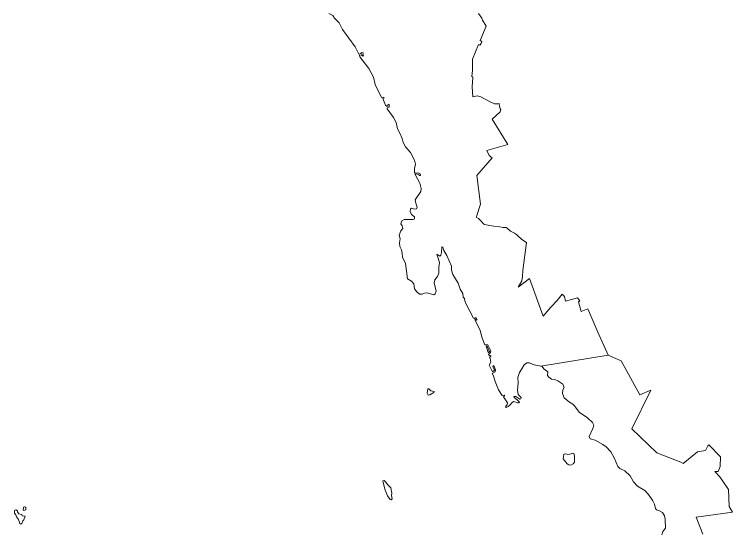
# Model space of a CAD drawing. Extents: x 369010 to 739155, y 6377141 to 6616555.
# Drawn here: x 466868 to 473086, y 6521731 to 6526211 of the extents above; entities that cross this region are included whole.
import ezdxf

# ---------------------------------------------------------------- set-up
doc = ezdxf.new("R2010")
doc.units = 0
doc.header["$LTSCALE"] = 40
doc.layers.add('1', color=7, linetype='Continuous', lineweight=13)

msp = doc.modelspace()

# ---------------------------------------------------------------- linework, layer by layer
at = {"layer": '1'}
for points in [[(469589.47, 6526217.89), (469624.06, 6526202.49), (469640.44, 6526177.5), (469678.84, 6526137.29), (469709.62, 6526081.51), (469818.69, 6525930.24), (469850.47, 6525866.85), (469867.68, 6525873.64), (469874.47, 6525882.24), (469885.89, 6525879.26), (469884.07, 6525862.05), (469890.69, 6525855.27), (469885.06, 6525848.65), (469870.66, 6525862.05), (469856.26, 6525858.25), (469858.08, 6525844.84), (469935.87, 6525741.07), (469976.25, 6525666.1), (469991.31, 6525603.54), (470045.93, 6525492.15), (470066.12, 6525494.96), (470068.11, 6525488.18), (470056.52, 6525482.55), (470079.69, 6525424.79), (470089.29, 6525416.18), (470098.89, 6525417.18), (470104.52, 6525433.56), (470113.29, 6525429.59), (470113.29, 6525411.38), (470109.32, 6525406.59), (470094.09, 6525401.79), (470094.92, 6525392.19), (470148.71, 6525317.21), (470172.7, 6525275.01), (470184.29, 6525219.4), (470207.29, 6525176.04), (470222.69, 6525140.62), (470237.09, 6525095.44), (470253.47, 6525063.83), (470298.49, 6525014.84), (470332.25, 6524948.47), (470339.86, 6524914.87), (470332.25, 6524876.48), (470330.26, 6524840.89), (470337.05, 6524836.09), (470364.85, 6524839.07), (470382.07, 6524831.29), (470384.05, 6524815.9), (470373.46, 6524815.9), (470368.66, 6524824.67), (470345.66, 6524830.3), (470337.88, 6524825.5), (470377.27, 6524750.69), (470389.85, 6524702.7), (470386.7, 6524677.54), (470338.7, 6524605.55), (470342.51, 6524574.76), (470353.93, 6524540.17), (470349.13, 6524525.77), (470335.73, 6524524.78), (470302.13, 6524532.56), (470297.33, 6524522.96), (470295.34, 6524503.76), (470306.93, 6524478.77), (470332.91, 6524456.59), (470330.93, 6524440.37), (470319.51, 6524435.57), (470243.54, 6524435.57), (470223.35, 6524422), (470214.74, 6524396.18), (470226.33, 6524378.81), (470231.13, 6524357.79), (470213.75, 6524336.6), (470199.35, 6524299.2), (470207.13, 6524268.41), (470202.33, 6524232.83), (470203.32, 6524202.05), (470217.72, 6524173.25), (470225.33, 6524144.45), (470228.15, 6524109.86), (470253.14, 6524054.25)], [(471426.56, 6523164.17), (471426.73, 6523165), (472009.63, 6523259.17), (471919.27, 6523459.1), (471831.55, 6523660.85), (471774.78, 6523637.51), (471752.11, 6523722.25), (471762.04, 6523729.86), (471742.51, 6523755.52), (471637.91, 6523727.71), (471629.97, 6523767.93), (471611.43, 6523788.62), (471567.41, 6523733.01), (471512.79, 6523674.75), (471444.77, 6523596.63), (471328.42, 6523923.84), (471228.12, 6523848.37), (471260.73, 6523903.81), (471266.35, 6523939.72), (471270.33, 6523994.01), (471300.78, 6524236.64), (471259.57, 6524261.96), (471227.3, 6524294.4), (471215.54, 6524303.5), (471198.83, 6524315.75), (471163.74, 6524334.45), (471132.96, 6524359.94), (471125.84, 6524365.07), (471097.87, 6524366.06), (471069.74, 6524370.2), (471015.95, 6524378.14), (470937.99, 6524391.88), (470928.89, 6524398.17), (470904.4, 6524425.48), (470895.29, 6524435.41), (470886.19, 6524443.35), (470864.68, 6524456.26), (470867.99, 6524460.4), (470902.41, 6524568.31), (470871.79, 6524814.74), (471005.35, 6524968.99), (470979.21, 6524988.85), (470956.53, 6525032.05), (471139.58, 6525084.68), (471002.87, 6525303.48), (471073.38, 6525366.53), (471078.84, 6525385.4), (471074.7, 6525393.51), (471065.93, 6525432.07), (471063.45, 6525439.36), (471053.35, 6525436.21), (471024.55, 6525437.53), (470981.52, 6525456.24), (470905.56, 6525496.95), (470877.25, 6525504.89), (470837.2, 6525497.61), (470831.08, 6525582.52), (470837.37, 6525668.41), (470827.27, 6525673.54), (470833.56, 6525724.52), (470834.22, 6525822.83), (470885.7, 6525951.42), (470898.6, 6525945.47), (470909.53, 6525958.54), (470915.65, 6525977.41), (470899.76, 6525985.02), (470952.06, 6526108.16), (470921.61, 6526159.79), (470915.82, 6526179.49), (470885.03, 6526219.54)], [(470885.03, 6526219.54), (470915.82, 6526179.49), (470921.61, 6526159.79), (470952.06, 6526108.16), (470899.76, 6525985.02), (470915.65, 6525977.41), (470909.53, 6525958.54), (470898.6, 6525945.47), (470885.7, 6525951.42), (470834.22, 6525822.83), (470833.56, 6525724.52), (470827.27, 6525673.54), (470837.37, 6525668.41), (470831.08, 6525582.52), (470837.2, 6525497.61), (470877.25, 6525504.89), (470905.56, 6525496.95)], [(470905.56, 6525496.95), (470981.52, 6525456.24), (471024.55, 6525437.53), (471053.35, 6525436.21), (471063.45, 6525439.36), (471065.93, 6525432.07), (471074.7, 6525393.51), (471078.84, 6525385.4), (471073.38, 6525366.53), (471002.87, 6525303.48), (471139.58, 6525084.68), (470956.53, 6525032.05), (470979.21, 6524988.85), (471005.35, 6524968.99), (470871.79, 6524814.74), (470902.41, 6524568.31), (470867.99, 6524460.4), (470864.68, 6524456.26), (470886.19, 6524443.35), (470895.29, 6524435.41), (470904.4, 6524425.48), (470928.89, 6524398.17), (470937.99, 6524391.88), (471015.95, 6524378.14), (471069.74, 6524370.2), (471097.87, 6524366.06), (471125.84, 6524365.07), (471132.96, 6524359.94), (471163.74, 6524334.45), (471198.83, 6524315.75), (471215.54, 6524303.5), (471227.3, 6524294.4), (471259.57, 6524261.96), (471300.78, 6524236.64), (471270.33, 6523994.01), (471266.35, 6523939.72), (471260.73, 6523903.81), (471228.12, 6523848.37), (471328.42, 6523923.84), (471444.77, 6523596.63), (471512.79, 6523674.75), (471567.41, 6523733.01), (471611.43, 6523788.62), (471629.97, 6523767.93), (471637.91, 6523727.71), (471742.51, 6523755.52), (471762.04, 6523729.86), (471752.11, 6523722.25), (471774.78, 6523637.51), (471831.55, 6523660.85), (471919.27, 6523459.1), (472009.63, 6523259.17), (472120.52, 6523212), (472283.38, 6522914.76), (472378.04, 6522955.31), (472212.54, 6522623.14), (472430.18, 6522414.44), (472637.89, 6522332.85), (472657.25, 6522322.09), (472780.55, 6522421.89), (472850.39, 6522432.98), (472870.58, 6522475.01), (472881.01, 6522483.45), (472981.14, 6522380.01), (472978.82, 6522296.43), (472960.12, 6522250.92), (472932.81, 6522251.42), (472974.52, 6522205.08), (473050.32, 6522097), (473055.45, 6521949.37), (473085.91, 6521898.56), (472770.29, 6521857.02), (472827.39, 6521708.07)], [(470253.14, 6524054.25), (470272.34, 6523921.68), (470306.93, 6523901.49), (470325.13, 6523876.5), (470332.91, 6523835.29), (470351.12, 6523807.32), (470374.12, 6523788.12), (470399.11, 6523789.11), (470417.32, 6523796.89), (470440.49, 6523798.71), (470499.08, 6523783.32), (470510.5, 6523792.09), (470520.1, 6523813.11), (470501.89, 6523886.1), (470507.68, 6523913.08), (470530.69, 6523940.88), (470543.1, 6523969.68), (470541.28, 6524022.48), (470547.07, 6524060.87), (470525.89, 6524133.03), (470549.89, 6524117.64), (470559.49, 6524126.25), (470566.27, 6524149.25), (470569.09, 6524197.25), (470576.86, 6524194.43), (470585.47, 6524165.64), (470612.28, 6524124.26), (470650.68, 6524029.26), (470653, 6523997.15), (470664.42, 6523959.75), (470709.6, 6523883.78), (470725.98, 6523830.99), (470748.99, 6523794.58), (470751.8, 6523761.97), (470765.37, 6523751.38), (470766.2, 6523729.2), (470778.78, 6523702.39), (470842.17, 6523581.41), (470847.96, 6523577.44), (470862.36, 6523586.21), (470874.77, 6523567.01), (470867.99, 6523562.21), (470856.57, 6523572.64), (470853.59, 6523566.02), (470899.76, 6523476.64), (470914.16, 6523416.23), (470941.97, 6523349.87), (470967.95, 6523348.87), (470992.94, 6523297.07), (470989.14, 6523282.67), (470971.76, 6523266.29), (470980.36, 6523254.87), (470991.95, 6523256.69), (470992.94, 6523247.09), (470982.35, 6523242.29), (470987.15, 6523233.68), (470993.94, 6523198.76), (470977.55, 6523173.77), (471006.35, 6523115.18), (471024.55, 6523129.58), (471009.33, 6523162.19), (471018.93, 6523168.97), (471034.15, 6523132.39), (471030.35, 6523115.18), (471003.53, 6523099.79), (471015.95, 6523080.59), (471030.35, 6523032.6), (471060.14, 6522960.44), (471091.91, 6522909.63), (471114.92, 6522912.44), (471101.51, 6522898.04), (471136.93, 6522846.24), (471134.12, 6522832.83), (471118.73, 6522813.63), (471125.51, 6522807.84), (471141.73, 6522814.46), (471158.12, 6522826.05), (471176.32, 6522850.05), (471192.71, 6522858.65), (471222.5, 6522846.24), (471235.9, 6522846.24), (471240.7, 6522852.03), (471221.5, 6522873.05), (471193.7, 6522894.23), (471192.71, 6522901.85), (471208.1, 6522901.02), (471242.52, 6522878.84), (471252.12, 6522880.83), (471254.11, 6522893.24), (471228.12, 6522920.22), (471223.32, 6522955.64), (471228.12, 6523021.01), (471226.3, 6523065.2), (471241.69, 6523109.39), (471260.89, 6523141.99), (471281.91, 6523174.6), (471304.09, 6523191.98), (471328.09, 6523193.96), (471368.47, 6523174.6), (471426.56, 6523164.17)], [(472009.63, 6523259.17), (471426.73, 6523165), (471426.56, 6523164.17), (471435.83, 6523162.52), (471451.22, 6523141.33), (471484.82, 6523114.52), (471482.83, 6523083.74), (471493.43, 6523068.34), (471516.43, 6523051.13), (471545.23, 6523050.14), (471574.03, 6523036.73), (471617.22, 6523007.94), (471628.81, 6522980.96), (471617.22, 6522958.95), (471613.42, 6522928.16), (471627.82, 6522889.77), (471673, 6522852.36), (471702.79, 6522835.98), (471715.2, 6522823.56), (471760.05, 6522763.65), (471801.93, 6522737.5), (471828.08, 6522716.65), (471871.77, 6522676.76), (471882.86, 6522654.58), (471876.4, 6522625.79), (471843.63, 6522555.94), (471851.58, 6522536.25), (471894.61, 6522523.84), (471962.63, 6522487.26), (471990.77, 6522465.74), (472031.98, 6522421.22), (472061.93, 6522363.79), (472091.39, 6522295.77), (472108.94, 6522278.73), (472153.46, 6522257.87), (472199.14, 6522213.35), (472228.93, 6522161.71), (472261.53, 6522123.81), (472324.92, 6522087.73), (472357.03, 6522053.14), (472394.26, 6521998.86), (472409.99, 6521969.56), (472417.77, 6521930.34), (472425.54, 6521919.25), (472453.02, 6521910.64), (472479.83, 6521896.91), (472496.88, 6521869.43), (472502.01, 6521838.82), (472503.33, 6521762.35), (472482.48, 6521731.57), (472474.04, 6521702.27)], [(472932.81, 6522251.42), (472960.12, 6522250.92), (472978.82, 6522296.43), (472981.14, 6522380.01), (472881.01, 6522483.45), (472870.58, 6522475.01), (472850.39, 6522432.98), (472780.55, 6522421.89), (472657.25, 6522322.09), (472637.89, 6522332.85), (472430.18, 6522414.44), (472212.54, 6522623.14), (472378.04, 6522955.31), (472283.38, 6522914.76), (472120.52, 6523212), (472009.63, 6523259.17)], [(472827.39, 6521708.07), (472770.29, 6521857.02), (473085.91, 6521898.56), (473055.45, 6521949.37), (473050.32, 6522097), (472974.52, 6522205.08), (472932.81, 6522251.42)]]:
    msp.add_lwpolyline(points, dxfattribs=at)
for points in [[(470969.11, 6523282.18), (470973.58, 6523281.85), (470982.18, 6523290.95), (470960.83, 6523338.12), (470951.57, 6523336.96)], [(470474.25, 6522950.34), (470455.88, 6522968.55), (470445.79, 6522967.88), (470441.81, 6522931.8), (470451.25, 6522913.27), (470463.83, 6522915.42), (470500.4, 6522937.43), (470501.23, 6522945.04)], [(471715.7, 6522387.13), (471711.39, 6522409.47), (471698.32, 6522411.13), (471677.63, 6522401.69), (471658.6, 6522399.05), (471641.22, 6522406), (471625.66, 6522401.69), (471618.71, 6522362.64), (471654.3, 6522319.44), (471668.03, 6522309.84), (471683.76, 6522308.18), (471705.27, 6522318.45), (471716.53, 6522333.18)], [(470081.68, 6522161.55), (470067.77, 6522173.96), (470058.01, 6522172.31), (470074.73, 6522098.49), (470098.89, 6522040.73), (470120.9, 6522009.28), (470130.83, 6522007.63), (470138.44, 6522016.57), (470131.66, 6522043.38), (470136.29, 6522064.56), (470126.86, 6522111.07), (470101.37, 6522135.56)], [(466895.73, 6521902.53), (466893.41, 6521910.31), (466880.17, 6521920.57), (466869.24, 6521915.44), (466867.59, 6521889.96), (466879.84, 6521877.38), (466886.29, 6521858.68), (466902.51, 6521836.83), (466915.42, 6521802.24), (466924.36, 6521795.12), (466931.47, 6521802.9), (466940.58, 6521823.92), (466948.85, 6521832.53), (466961.43, 6521866.45), (466935.45, 6521868.94), (466930.81, 6521880.03), (466907.64, 6521884.49)], [(466967.88, 6521935.14), (466968.22, 6521939.94), (466957.29, 6521947.06), (466946.87, 6521944.24), (466944.38, 6521916.44), (466950.51, 6521914.95), (466965.73, 6521919.75)]]:
    msp.add_lwpolyline(points, close=True, dxfattribs=at)

doc.saveas('drawing.dxf')
